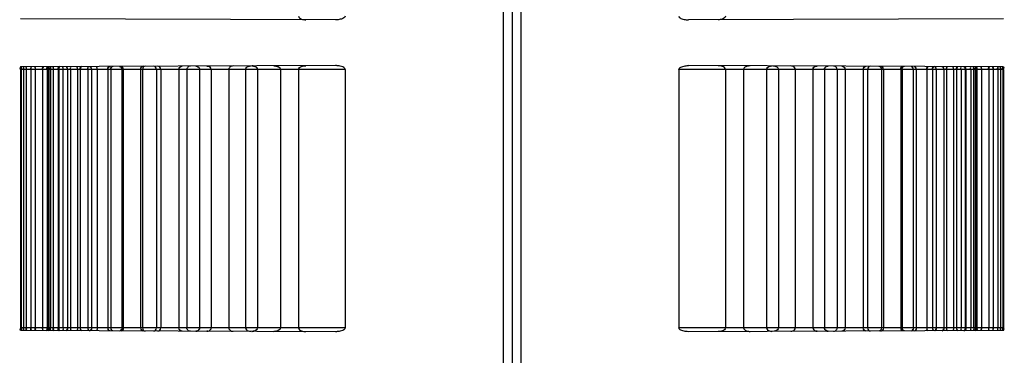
# Model space of a CAD drawing. Header units: millimetres. Extents: x 0 to 297, y 0 to 210.
# Tile 263 of 438: x 146.501 to 147.164, y 157.668 to 157.895. Entities that reach past the tile are written whole.
import ezdxf

# ---------------------------------------------------------------- set-up
doc = ezdxf.new("R2010")
doc.units = ezdxf.units.MM
doc.header["$LTSCALE"] = 16.335
doc.layers.add('INTFCLR_1', color=7, linetype='CONTINUOUS')
doc.layers.add('INTFCLR_72935', color=7, linetype='CONTINUOUS')

msp = doc.modelspace()

# ---------------------------------------------------------------- linework, layer by layer
at = {"layer": 'INTFCLR_1', "color": 6, "linetype": 'Continuous'}
for p, q in [((146.82664, 159.65561), (146.82664, 156.85703)), ((146.83264, 159.65667), (146.83264, 156.87568)), ((146.94488, 157.86097), (146.94488, 157.68697)), ((146.97631, 157.86097), (146.97631, 157.68697)), ((146.98845, 157.86097), (146.98845, 157.68697)), ((147.00391, 157.86097), (147.00391, 157.68697)), ((147.01197, 157.86097), (147.01197, 157.68697)), ((147.02327, 157.86097), (147.02327, 157.68697)), ((147.03507, 157.86097), (147.03507, 157.68697)), ((147.0429, 157.86097), (147.0429, 157.68697)), ((147.05145, 157.86097), (147.05145, 157.68697)), ((147.05686, 157.86097), (147.05686, 157.68697)), ((147.06895, 157.86097), (147.06895, 157.68697)), ((147.07192, 157.86097), (147.07192, 157.68697)), ((147.08129, 157.86097), (147.08129, 157.68697)), ((147.08252, 157.86097), (147.08252, 157.68697)), ((147.09433, 157.86097), (147.09433, 157.68697)), ((147.09508, 157.86097), (147.09508, 157.68697)), ((147.10249, 157.86097), (147.10249, 157.68697)), ((147.10467, 157.86097), (147.10467, 157.68697)), ((147.11173, 157.86097), (147.11173, 157.68697)), ((147.11565, 157.86097), (147.11565, 157.68697)), ((147.11797, 157.86097), (147.11797, 157.68697)), ((147.12313, 157.86097), (147.12313, 157.68697)), ((147.12504, 157.86097), (147.12504, 157.68697)), ((147.12965, 157.86097), (147.12965, 157.68697)), ((147.13181, 157.86097), (147.13181, 157.68697)), ((147.13478, 157.86097), (147.13478, 157.68697)), ((147.13757, 157.86097), (147.13757, 157.68697)), ((147.13796, 157.86097), (147.13796, 157.68697)), ((147.14131, 157.86097), (147.14131, 157.68697)), ((147.14318, 157.86097), (147.14318, 157.68697)), ((147.14425, 157.86097), (147.14425, 157.68697)), ((147.14483, 157.86097), (147.14483, 157.68697)), ((147.14545, 157.86097), (147.14545, 157.68697)), ((147.14854, 157.86097), (147.14854, 157.68697)), ((147.1534, 157.86097), (147.1534, 157.68697)), ((147.15637, 157.86097), (147.15637, 157.68697)), ((147.15956, 157.86097), (147.15956, 157.68697)), ((147.1613, 157.86097), (147.1613, 157.68697)), ((147.16288, 157.86097), (147.16288, 157.68697)), ((147.16345, 157.86097), (147.16345, 157.68697))]:
    msp.add_line(p, q, dxfattribs=at)
at = {"layer": 'INTFCLR_1', "color": 9, "linetype": 'Continuous'}
for p, q in [((147.1634, 157.89512), (146.95145, 157.89438)), ((147.16345, 157.86097), (146.94488, 157.86097)), ((147.1634, 157.86282), (146.95145, 157.86356)), ((147.16345, 157.68697), (146.94488, 157.68697)), ((147.1634, 157.68512), (146.95145, 157.68438))]:
    msp.add_line(p, q, dxfattribs=at)
at = {"layer": 'INTFCLR_1', "color": 7, "linetype": 'Continuous'}
for points in [[(147.03727, 157.86318), (147.03717, 157.86316), (147.03707, 157.86314)], [(147.03727, 157.86318), (147.03737, 157.8632), (147.03747, 157.86322), (147.03757, 157.86323), (147.03768, 157.86324), (147.03778, 157.86325), (147.03789, 157.86325), (147.038, 157.86325)], [(147.04456, 157.8631), (147.04464, 157.86313), (147.04473, 157.86315), (147.04482, 157.86317), (147.04491, 157.86319), (147.045, 157.8632), (147.04509, 157.86321), (147.04518, 157.86322), (147.04527, 157.86323), (147.04537, 157.86323)], [(147.03707, 157.6848), (147.03717, 157.68478), (147.03727, 157.68476)], [(147.038, 157.68469), (147.0379, 157.68469), (147.03779, 157.68469), (147.03769, 157.6847), (147.03758, 157.68471), (147.03748, 157.68472), (147.03737, 157.68474), (147.03727, 157.68476)], [(147.04456, 157.68484), (147.04464, 157.68481), (147.04473, 157.68479), (147.04482, 157.68477), (147.04491, 157.68475), (147.045, 157.68474), (147.04509, 157.68473), (147.04518, 157.68472), (147.04527, 157.68471), (147.04537, 157.68471)]]:
    msp.add_lwpolyline(points, dxfattribs=at)
for centre, start, end in [((146.99294, 157.85549), 89.79667, 99.49599), ((146.99294, 157.69245), 260.51594, 270.20322)]:
    msp.add_arc(centre, 0.00792, start, end, dxfattribs=at)
at = {"layer": 'INTFCLR_1', "color": 6, "linetype": 'Continuous'}
for points, knots in [([(146.94488, 157.89697), (146.94488, 157.89646), (146.94566, 157.89563), (146.94696, 157.89506), (146.94833, 157.89467), (146.94984, 157.89444), (146.95087, 157.89438), (146.95145, 157.89438)], [0, 0, 0, 0, 0.203765, 0.383326, 0.586603, 0.769512, 1, 1, 1, 1]), ([(146.97631, 157.89697), (146.97631, 157.8965), (146.97568, 157.89553), (146.97387, 157.89468), (146.97233, 157.89446), (146.97136, 157.89445)], [0, 0, 0, 0, 0.236351, 0.512248, 1, 1, 1, 1]), ([(146.94488, 157.86097), (146.94488, 157.86148), (146.94566, 157.8623), (146.94696, 157.86288), (146.94833, 157.86327), (146.94984, 157.8635), (146.95087, 157.86356), (146.95145, 157.86356)], [0, 0, 0, 0, 0.203765, 0.383326, 0.586603, 0.769512, 1, 1, 1, 1]), ([(146.97631, 157.86097), (146.97631, 157.86144), (146.97568, 157.86241), (146.97387, 157.86326), (146.97233, 157.86348), (146.97136, 157.86349)], [0, 0, 0, 0, 0.236351, 0.512248, 1, 1, 1, 1]), ([(147.00391, 157.86097), (147.00391, 157.86147), (147.00447, 157.86247), (147.00589, 157.86319), (147.00697, 157.86336), (147.00752, 157.86336)], [0, 0, 0, 0, 0.32023, 0.645119, 1, 1, 1, 1]), ([(147.00824, 157.86336), (147.00869, 157.86336), (147.00963, 157.86324), (147.01112, 157.86269), (147.01197, 157.86163), (147.01197, 157.86097)], [0, 0, 0, 0, 0.287628, 0.586438, 1, 1, 1, 1]), ([(147.02327, 157.86097), (147.02327, 157.86147), (147.0226, 157.86287), (147.02108, 157.86331), (147.02019, 157.86332)], [0, 0, 0, 0, 0.361593, 1, 1, 1, 1]), ([(147.05145, 157.86097), (147.05145, 157.86146), (147.05095, 157.86271), (147.04963, 157.86321), (147.04889, 157.86321)], [0, 0, 0, 0, 0.399637, 1, 1, 1, 1]), ([(147.05468, 157.86319), (147.05525, 157.86319), (147.05642, 157.8627), (147.05686, 157.86153), (147.05686, 157.86097)], [0, 0, 0, 0, 0.50561, 1, 1, 1, 1]), ([(147.06895, 157.86097), (147.06895, 157.86151), (147.06938, 157.86265), (147.07051, 157.86314), (147.07106, 157.86314)], [0, 0, 0, 0, 0.499253, 1, 1, 1, 1]), ([(147.07373, 157.86313), (147.07326, 157.86313), (147.07224, 157.86258), (147.07192, 157.86152), (147.07192, 157.86097)], [0, 0, 0, 0, 0.460347, 1, 1, 1, 1]), ([(147.07941, 157.86311), (147.07987, 157.86311), (147.08092, 157.86263), (147.08129, 157.86154), (147.08129, 157.86097)], [0, 0, 0, 0, 0.447702, 1, 1, 1, 1]), ([(146.95145, 157.68438), (146.95087, 157.68438), (146.94984, 157.68444), (146.94833, 157.68467), (146.94696, 157.68506), (146.94566, 157.68563), (146.94488, 157.68646), (146.94488, 157.68697)], [0, 0, 0, 0, 0.230159, 0.412871, 0.61599, 0.795608, 1, 1, 1, 1]), ([(146.97631, 157.68697), (146.97631, 157.6865), (146.97568, 157.68553), (146.97387, 157.68468), (146.97233, 157.68446), (146.97136, 157.68445)], [0, 0, 0, 0, 0.236351, 0.512248, 1, 1, 1, 1]), ([(147.00391, 157.68697), (147.00391, 157.68647), (147.00447, 157.68547), (147.00589, 157.68475), (147.00697, 157.68458), (147.00752, 157.68458)], [0, 0, 0, 0, 0.32023, 0.645119, 1, 1, 1, 1]), ([(147.01197, 157.68697), (147.01197, 157.68647), (147.0114, 157.68548), (147.00994, 157.68475), (147.00883, 157.68458), (147.00824, 157.68458)], [0, 0, 0, 0, 0.309973, 0.630191, 1, 1, 1, 1]), ([(147.02019, 157.68462), (147.02065, 157.68463), (147.022, 157.6848), (147.02327, 157.68607), (147.02327, 157.68697)], [0, 0, 0, 0, 0.339046, 1, 1, 1, 1]), ([(147.04889, 157.68472), (147.04934, 157.68473), (147.05057, 157.68497), (147.05145, 157.68621), (147.05145, 157.68697)], [0, 0, 0, 0, 0.373571, 1, 1, 1, 1]), ([(147.05686, 157.68697), (147.05686, 157.68641), (147.05642, 157.68524), (147.05525, 157.68475), (147.05468, 157.68474)], [0, 0, 0, 0, 0.496103, 1, 1, 1, 1]), ([(147.07106, 157.6848), (147.07051, 157.6848), (147.06938, 157.68529), (147.06895, 157.68643), (147.06895, 157.68697)], [0, 0, 0, 0, 0.501458, 1, 1, 1, 1]), ([(147.07192, 157.68697), (147.07192, 157.68642), (147.07224, 157.68536), (147.07326, 157.68481), (147.07373, 157.68481)], [0, 0, 0, 0, 0.538251, 1, 1, 1, 1]), ([(147.08129, 157.68697), (147.08129, 157.68643), (147.08095, 157.68535), (147.0799, 157.68483), (147.07941, 157.68483)], [0, 0, 0, 0, 0.523322, 1, 1, 1, 1])]:
    msp.add_open_spline(points, degree=3, knots=knots, dxfattribs=at)
at = {"layer": 'INTFCLR_1', "color": 7, "linetype": 'Continuous'}
for points, knots in [([(146.99163, 157.8633), (146.99105, 157.8632), (146.98978, 157.86288), (146.98843, 157.86176), (146.98845, 157.86097)], [0, 0, 0, 0, 0.426358, 1, 1, 1, 1]), ([(146.99296, 157.86341), (146.99248, 157.86341), (146.99143, 157.86331), (146.98973, 157.86285), (146.98844, 157.86175), (146.98845, 157.86097)], [0, 0, 0, 0, 0.264716, 0.570648, 1, 1, 1, 1]), ([(147.038, 157.86325), (147.03746, 157.86325), (147.03614, 157.86303), (147.03507, 157.86175), (147.03507, 157.86097)], [0, 0, 0, 0, 0.406674, 1, 1, 1, 1]), ([(147.03507, 157.86097), (147.03507, 157.86152), (147.03563, 157.86256), (147.0366, 157.86301), (147.03707, 157.86314)], [0, 0, 0, 0, 0.52804, 1, 1, 1, 1]), ([(147.04537, 157.86323), (147.04487, 157.86322), (147.04364, 157.86291), (147.04289, 157.86167), (147.0429, 157.86097)], [0, 0, 0, 0, 0.414653, 1, 1, 1, 1]), ([(146.98845, 157.68697), (146.98845, 157.68652), (146.98905, 157.68555), (146.99073, 157.68474), (146.99213, 157.68453), (146.99296, 157.68453)], [0, 0, 0, 0, 0.244501, 0.546829, 1, 1, 1, 1]), ([(147.03507, 157.68697), (147.03507, 157.68644), (147.03575, 157.68511), (147.03719, 157.6847), (147.038, 157.68469)], [0, 0, 0, 0, 0.393803, 1, 1, 1, 1]), ([(147.04537, 157.68471), (147.04487, 157.68472), (147.04364, 157.68503), (147.04289, 157.68627), (147.0429, 157.68697)], [0, 0, 0, 0, 0.414654, 1, 1, 1, 1])]:
    msp.add_open_spline(points, degree=3, knots=knots, dxfattribs=at)
for points in [[(147.0429, 157.86097), (147.0429, 157.86149), (147.04298, 157.86227), (147.04348, 157.86242)], [(147.0429, 157.68697), (147.0429, 157.68645), (147.04298, 157.68567), (147.04348, 157.68552)]]:
    msp.add_open_spline(points, degree=3, dxfattribs=at)
at = {"layer": 'INTFCLR_1', "color": 6, "linetype": 'Continuous'}
for points in [[(147.0809, 157.8631), (147.08142, 157.8631), (147.08221, 157.86276), (147.08221, 157.86223)], [(147.08252, 157.86097), (147.08252, 157.86151), (147.08256, 157.86251), (147.08202, 157.86251)], [(147.09433, 157.86097), (147.09433, 157.8615), (147.09424, 157.8625), (147.09477, 157.8625)], [(147.09569, 157.86305), (147.09523, 157.86305), (147.09461, 157.86268), (147.09461, 157.86223)], [(147.09508, 157.86097), (147.09508, 157.8615), (147.09505, 157.86247), (147.09558, 157.86247)], [(147.09667, 157.86305), (147.09616, 157.86305), (147.0954, 157.86271), (147.0954, 157.8622)], [(147.10127, 157.86303), (147.10179, 157.86303), (147.10235, 157.86244), (147.10235, 157.86192)], [(147.10249, 157.86097), (147.10249, 157.86149), (147.10262, 157.86249), (147.1021, 157.86249)], [(147.10324, 157.86303), (147.10371, 157.86302), (147.10439, 157.86267), (147.10439, 157.8622)], [(147.10467, 157.86097), (147.10467, 157.86149), (147.10474, 157.86246), (147.10422, 157.86247)], [(147.11173, 157.86097), (147.11173, 157.86149), (147.11156, 157.86248), (147.11208, 157.86248)], [(147.11275, 157.86299), (147.11229, 157.86299), (147.11186, 157.86239), (147.11186, 157.86192)], [(147.11565, 157.86097), (147.11565, 157.86148), (147.11554, 157.86245), (147.11605, 157.86245)], [(147.11686, 157.86298), (147.11636, 157.86298), (147.11579, 157.86241), (147.11579, 157.8619)], [(147.11706, 157.86298), (147.11759, 157.86298), (147.11792, 157.86215), (147.11792, 157.86162)], [(147.11797, 157.86097), (147.11797, 157.86148), (147.11817, 157.86247), (147.11766, 157.86247)], [(147.12204, 157.86296), (147.12259, 157.86296), (147.12306, 157.86222), (147.12306, 157.86167)], [(147.12313, 157.86097), (147.12313, 157.86148), (147.12328, 157.86244), (147.12278, 157.86244)], [(147.12504, 157.86097), (147.12504, 157.86147), (147.12479, 157.86246), (147.1253, 157.86246)], [(147.12578, 157.86295), (147.12528, 157.86295), (147.12508, 157.86212), (147.12508, 157.86162)], [(147.12965, 157.86097), (147.12965, 157.86148), (147.12992, 157.86247), (147.12942, 157.86247)], [(147.13181, 157.86097), (147.13181, 157.86147), (147.13162, 157.86243), (147.13212, 157.86243)], [(147.13273, 157.86292), (147.13222, 157.86292), (147.13187, 157.86218), (147.13187, 157.86167)], [(147.13478, 157.86097), (147.13478, 157.86147), (147.13447, 157.86247), (147.13497, 157.86247)], [(147.13675, 157.86291), (147.13723, 157.86291), (147.13752, 157.86216), (147.13752, 157.86167)], [(147.13757, 157.86097), (147.13757, 157.86146), (147.13779, 157.86242), (147.13729, 157.86243)], [(147.13796, 157.86097), (147.13796, 157.86147), (147.1383, 157.86246), (147.13781, 157.86246)], [(147.13796, 157.86097), (147.13796, 157.86143), (147.13829, 157.86233), (147.13784, 157.86233)], [(147.14131, 157.86097), (147.14131, 157.86147), (147.14093, 157.86246), (147.14143, 157.86246)], [(147.14131, 157.86097), (147.14131, 157.86142), (147.14095, 157.86233), (147.14141, 157.86233)], [(147.14318, 157.86097), (147.14318, 157.86147), (147.14359, 157.86245), (147.14309, 157.86246)], [(147.14318, 157.86097), (147.14318, 157.86142), (147.14356, 157.86232), (147.14311, 157.86232)], [(147.14425, 157.86097), (147.14425, 157.86146), (147.144, 157.86242), (147.14448, 157.86241)], [(147.14493, 157.86288), (147.14447, 157.86288), (147.1443, 157.86213), (147.1443, 157.86167)], [(147.14483, 157.86097), (147.14483, 157.86147), (147.14439, 157.86246), (147.14488, 157.86246)], [(147.14483, 157.86097), (147.14483, 157.86142), (147.14442, 157.86232), (147.14487, 157.86232)], [(147.14545, 157.86097), (147.14545, 157.86146), (147.14592, 157.86244), (147.14543, 157.86245)], [(147.14545, 157.86097), (147.14545, 157.86142), (147.14588, 157.86232), (147.14543, 157.86232)], [(147.14794, 157.86287), (147.14849, 157.86287), (147.14853, 157.86188), (147.14853, 157.86133)], [(147.14854, 157.86097), (147.14854, 157.86146), (147.14881, 157.86242), (147.14832, 157.86242)], [(147.1534, 157.86097), (147.1534, 157.86146), (147.15309, 157.86242), (147.15358, 157.86242)], [(147.15388, 157.86285), (147.15335, 157.86285), (147.15341, 157.86186), (147.15341, 157.86133)], [(147.15597, 157.86284), (147.15649, 157.86284), (147.15637, 157.86185), (147.15637, 157.86133)], [(147.15637, 157.86097), (147.15637, 157.86145), (147.15671, 157.86241), (147.15623, 157.86241)], [(147.15956, 157.86097), (147.15956, 157.86145), (147.15918, 157.86241), (147.15966, 157.86241)], [(147.15984, 157.86283), (147.15933, 157.86283), (147.15956, 157.86184), (147.15956, 157.86133)], [(147.16108, 157.86282), (147.16158, 157.86282), (147.1613, 157.86183), (147.1613, 157.86133)], [(147.1613, 157.86097), (147.1613, 157.86145), (147.1617, 157.8624), (147.16122, 157.86241)], [(147.16288, 157.86097), (147.16288, 157.86145), (147.16244, 157.86241), (147.16292, 157.86241)], [(147.16299, 157.86282), (147.16249, 157.86282), (147.16288, 157.86182), (147.16288, 157.86133)], [(147.1634, 157.86282), (147.1639, 157.86281), (147.16345, 157.86182), (147.16345, 157.86133)], [(147.16345, 157.86097), (147.16345, 157.86145), (147.16391, 157.8624), (147.16344, 157.8624)], [(147.0809, 157.68484), (147.08142, 157.68484), (147.08221, 157.68518), (147.08221, 157.68571)], [(147.08252, 157.68697), (147.08252, 157.68643), (147.08256, 157.68543), (147.08202, 157.68543)], [(147.09433, 157.68697), (147.09433, 157.68644), (147.09424, 157.68544), (147.09477, 157.68544)], [(147.09569, 157.68489), (147.09523, 157.68489), (147.09461, 157.68526), (147.09461, 157.68571)], [(147.09508, 157.68697), (147.09508, 157.68644), (147.09505, 157.68547), (147.09558, 157.68547)], [(147.09667, 157.68489), (147.09616, 157.68489), (147.0954, 157.68523), (147.0954, 157.68574)], [(147.10127, 157.68491), (147.10179, 157.68491), (147.10235, 157.6855), (147.10235, 157.68601)], [(147.10249, 157.68697), (147.10249, 157.68645), (147.10262, 157.68545), (147.1021, 157.68545)], [(147.10324, 157.68491), (147.10371, 157.68492), (147.10439, 157.68527), (147.10439, 157.68574)], [(147.10467, 157.68697), (147.10467, 157.68645), (147.10474, 157.68548), (147.10422, 157.68547)], [(147.11173, 157.68697), (147.11173, 157.68645), (147.11156, 157.68546), (147.11208, 157.68546)], [(147.11275, 157.68495), (147.11229, 157.68495), (147.11186, 157.68555), (147.11186, 157.68601)], [(147.11565, 157.68697), (147.11565, 157.68646), (147.11554, 157.68549), (147.11605, 157.68549)], [(147.11686, 157.68496), (147.11636, 157.68496), (147.11579, 157.68553), (147.11579, 157.68604)], [(147.11706, 157.68496), (147.11759, 157.68496), (147.11792, 157.68579), (147.11792, 157.68632)], [(147.11797, 157.68697), (147.11797, 157.68646), (147.11817, 157.68547), (147.11766, 157.68547)], [(147.12204, 157.68498), (147.12259, 157.68498), (147.12306, 157.68572), (147.12306, 157.68627)], [(147.12313, 157.68697), (147.12313, 157.68646), (147.12328, 157.6855), (147.12278, 157.68549)], [(147.12504, 157.68697), (147.12504, 157.68646), (147.12479, 157.68548), (147.1253, 157.68548)], [(147.12578, 157.68499), (147.12528, 157.68499), (147.12508, 157.68582), (147.12508, 157.68632)], [(147.12965, 157.68697), (147.12965, 157.68646), (147.12992, 157.68547), (147.12942, 157.68547)], [(147.13181, 157.68697), (147.13181, 157.68647), (147.13162, 157.68551), (147.13212, 157.68551)], [(147.13273, 157.68502), (147.13222, 157.68502), (147.13187, 157.68576), (147.13187, 157.68627)], [(147.13478, 157.68697), (147.13478, 157.68647), (147.13447, 157.68547), (147.13497, 157.68547)], [(147.13675, 157.68503), (147.13723, 157.68503), (147.13752, 157.68578), (147.13752, 157.68627)], [(147.13757, 157.68697), (147.13757, 157.68648), (147.13779, 157.68552), (147.13729, 157.68551)], [(147.13796, 157.68697), (147.13796, 157.68647), (147.1383, 157.68548), (147.13781, 157.68548)], [(147.13796, 157.68697), (147.13796, 157.68651), (147.13829, 157.68561), (147.13784, 157.68561)], [(147.14131, 157.68697), (147.14131, 157.68647), (147.14093, 157.68548), (147.14143, 157.68548)], [(147.14131, 157.68697), (147.14131, 157.68652), (147.14095, 157.68561), (147.14141, 157.68561)], [(147.14318, 157.68697), (147.14318, 157.68647), (147.14359, 157.68549), (147.14309, 157.68548)], [(147.14318, 157.68697), (147.14318, 157.68652), (147.14356, 157.68562), (147.14311, 157.68562)], [(147.14425, 157.68697), (147.14425, 157.68648), (147.144, 157.68552), (147.14448, 157.68553)], [(147.14493, 157.68506), (147.14447, 157.68506), (147.1443, 157.68581), (147.1443, 157.68627)], [(147.14483, 157.68697), (147.14483, 157.68647), (147.14439, 157.68548), (147.14488, 157.68548)], [(147.14483, 157.68697), (147.14483, 157.68652), (147.14442, 157.68562), (147.14487, 157.68562)], [(147.14545, 157.68697), (147.14545, 157.68652), (147.14588, 157.68562), (147.14543, 157.68562)], [(147.14545, 157.68697), (147.14545, 157.68648), (147.14592, 157.6855), (147.14543, 157.68549)], [(147.14794, 157.68507), (147.14849, 157.68507), (147.14853, 157.68606), (147.14853, 157.68661)], [(147.14854, 157.68697), (147.14854, 157.68648), (147.14881, 157.68552), (147.14832, 157.68552)], [(147.1534, 157.68697), (147.1534, 157.68648), (147.15309, 157.68552), (147.15358, 157.68552)], [(147.15388, 157.68509), (147.15335, 157.68509), (147.15341, 157.68608), (147.15341, 157.68661)], [(147.15597, 157.6851), (147.15649, 157.6851), (147.15637, 157.68609), (147.15637, 157.68661)], [(147.15637, 157.68697), (147.15637, 157.68649), (147.15671, 157.68553), (147.15623, 157.68553)], [(147.15956, 157.68697), (147.15956, 157.68649), (147.15918, 157.68553), (147.15966, 157.68553)], [(147.15984, 157.68511), (147.15933, 157.68511), (147.15956, 157.6861), (147.15956, 157.68661)], [(147.16108, 157.68512), (147.16158, 157.68512), (147.1613, 157.68611), (147.1613, 157.68661)], [(147.1613, 157.68697), (147.1613, 157.68649), (147.1617, 157.68553), (147.16122, 157.68553)], [(147.16288, 157.68697), (147.16288, 157.68649), (147.16244, 157.68553), (147.16292, 157.68553)], [(147.16299, 157.68512), (147.16249, 157.68512), (147.16288, 157.68611), (147.16288, 157.68661)], [(147.1634, 157.68512), (147.1639, 157.68513), (147.16345, 157.68612), (147.16345, 157.68661)], [(147.16345, 157.68697), (147.16345, 157.68649), (147.16391, 157.68554), (147.16344, 157.68554)]]:
    msp.add_open_spline(points, degree=3, dxfattribs=at)
at = {"layer": 'INTFCLR_72935', "color": 6, "linetype": 'Continuous'}
for p, q in [((146.83264, 159.65667), (146.83264, 156.85597)), ((146.83864, 159.65561), (146.83864, 156.85703)), ((146.50182, 157.86097), (146.50182, 157.68697)), ((146.50239, 157.86097), (146.50239, 157.68697)), ((146.50397, 157.86097), (146.50397, 157.68697)), ((146.50571, 157.86097), (146.50571, 157.68697)), ((146.5089, 157.86097), (146.5089, 157.68697)), ((146.51187, 157.86097), (146.51187, 157.68697)), ((146.51674, 157.86097), (146.51674, 157.68697)), ((146.51982, 157.86097), (146.51982, 157.68697)), ((146.52044, 157.86097), (146.52044, 157.68697)), ((146.52102, 157.86097), (146.52102, 157.68697)), ((146.52209, 157.86097), (146.52209, 157.68697)), ((146.52396, 157.86097), (146.52396, 157.68697)), ((146.52731, 157.86097), (146.52731, 157.68697)), ((146.5277, 157.86097), (146.5277, 157.68697)), ((146.53049, 157.86097), (146.53049, 157.68697)), ((146.53346, 157.86097), (146.53346, 157.68697)), ((146.53562, 157.86097), (146.53562, 157.68697)), ((146.54023, 157.86097), (146.54023, 157.68697)), ((146.54214, 157.86097), (146.54214, 157.68697)), ((146.5473, 157.86097), (146.5473, 157.68697)), ((146.54962, 157.86097), (146.54962, 157.68697)), ((146.55354, 157.86097), (146.55354, 157.68697)), ((146.5606, 157.86097), (146.5606, 157.68697)), ((146.56278, 157.86097), (146.56278, 157.68697)), ((146.57019, 157.86097), (146.57019, 157.68697)), ((146.57094, 157.86097), (146.57094, 157.68697)), ((146.58275, 157.86097), (146.58275, 157.68697)), ((146.58398, 157.86097), (146.58398, 157.68697)), ((146.59335, 157.86097), (146.59335, 157.68697)), ((146.59633, 157.86097), (146.59633, 157.68697)), ((146.60841, 157.86097), (146.60841, 157.68697)), ((146.61382, 157.86097), (146.61382, 157.68697)), ((146.62237, 157.86097), (146.62237, 157.68697)), ((146.6302, 157.86097), (146.6302, 157.68697)), ((146.64201, 157.86097), (146.64201, 157.68697)), ((146.6533, 157.86097), (146.6533, 157.68697)), ((146.66137, 157.86097), (146.66137, 157.68697)), ((146.67682, 157.86097), (146.67682, 157.68697)), ((146.68897, 157.86097), (146.68897, 157.68697)), ((146.72039, 157.86097), (146.72039, 157.68697))]:
    msp.add_line(p, q, dxfattribs=at)
at = {"layer": 'INTFCLR_72935', "color": 9, "linetype": 'Continuous'}
for p, q in [((146.71383, 157.89438), (146.50187, 157.89512)), ((146.72039, 157.86097), (146.50182, 157.86097)), ((146.71383, 157.86356), (146.50187, 157.86282)), ((146.72039, 157.68697), (146.50182, 157.68697)), ((146.71383, 157.68438), (146.50187, 157.68512))]:
    msp.add_line(p, q, dxfattribs=at)
at = {"layer": 'INTFCLR_72935', "color": 7, "linetype": 'Continuous'}
for p, q in [((146.65775, 157.86336), (146.65886, 157.86324)), ((146.67364, 157.8633), (146.67231, 157.86341)), ((146.65775, 157.68458), (146.65886, 157.68469)), ((146.67364, 157.68464), (146.67231, 157.68453)), ((146.67231, 157.68453), (146.67364, 157.68464))]:
    msp.add_line(p, q, dxfattribs=at)
for points in [[(146.62071, 157.8631), (146.62063, 157.86313), (146.62054, 157.86315), (146.62045, 157.86317), (146.62037, 157.86319), (146.62028, 157.8632), (146.62018, 157.86321), (146.62009, 157.86322), (146.62, 157.86323), (146.6199, 157.86323)], [(146.62727, 157.86325), (146.62737, 157.86325), (146.62748, 157.86325), (146.62758, 157.86324), (146.62769, 157.86323), (146.6278, 157.86322), (146.6279, 157.8632), (146.628, 157.86318)], [(146.6282, 157.86314), (146.6281, 157.86316), (146.628, 157.86318)], [(146.65886, 157.86324), (146.65875, 157.86327), (146.65863, 157.86329), (146.65852, 157.86331), (146.6584, 157.86332), (146.65828, 157.86333), (146.65815, 157.86335), (146.65802, 157.86335), (146.65789, 157.86336), (146.65775, 157.86336)], [(146.62071, 157.68484), (146.62063, 157.68481), (146.62054, 157.68479), (146.62045, 157.68477), (146.62037, 157.68475), (146.62028, 157.68474), (146.62018, 157.68473), (146.62009, 157.68472), (146.62, 157.68471), (146.6199, 157.68471)], [(146.628, 157.68476), (146.6279, 157.68474), (146.6278, 157.68472), (146.6277, 157.68471), (146.62759, 157.6847), (146.62749, 157.68469), (146.62738, 157.68469), (146.62727, 157.68469)], [(146.628, 157.68476), (146.6281, 157.68478), (146.6282, 157.6848)], [(146.65886, 157.6847), (146.65875, 157.68467), (146.65863, 157.68465), (146.65852, 157.68463), (146.6584, 157.68462), (146.65828, 157.6846), (146.65815, 157.68459), (146.65802, 157.68459), (146.65789, 157.68458), (146.65775, 157.68458)]]:
    msp.add_lwpolyline(points, dxfattribs=at)
at = {"layer": 'INTFCLR_72935', "color": 6, "linetype": 'Continuous'}
for points, knots in [([(146.68897, 157.89697), (146.68897, 157.8965), (146.6896, 157.89553), (146.6914, 157.89468), (146.69294, 157.89446), (146.69391, 157.89445)], [0, 0, 0, 0, 0.236351, 0.512248, 1, 1, 1, 1]), ([(146.72039, 157.89697), (146.72039, 157.89646), (146.71949, 157.89551), (146.71796, 157.89493), (146.71602, 157.89448), (146.71464, 157.89438), (146.71383, 157.89438)], [0, 0, 0, 0, 0.204543, 0.444014, 0.673104, 1, 1, 1, 1]), ([(146.58587, 157.86311), (146.58537, 157.86311), (146.58432, 157.86258), (146.58398, 157.8615), (146.58398, 157.86097)], [0, 0, 0, 0, 0.483573, 1, 1, 1, 1]), ([(146.59335, 157.86097), (146.59335, 157.86152), (146.59303, 157.86259), (146.59201, 157.86313), (146.59154, 157.86313)], [0, 0, 0, 0, 0.543296, 1, 1, 1, 1]), ([(146.59633, 157.86097), (146.59633, 157.86152), (146.59589, 157.86266), (146.59476, 157.86314), (146.59421, 157.86314)], [0, 0, 0, 0, 0.503223, 1, 1, 1, 1]), ([(146.60841, 157.86097), (146.60841, 157.86153), (146.60885, 157.8627), (146.61002, 157.86319), (146.61059, 157.86319)], [0, 0, 0, 0, 0.49784, 1, 1, 1, 1]), ([(146.61638, 157.86321), (146.61593, 157.86321), (146.6147, 157.86297), (146.61382, 157.86173), (146.61382, 157.86097)], [0, 0, 0, 0, 0.373535, 1, 1, 1, 1]), ([(146.64508, 157.86332), (146.64451, 157.86331), (146.64313, 157.86309), (146.64201, 157.86177), (146.64201, 157.86097)], [0, 0, 0, 0, 0.417229, 1, 1, 1, 1]), ([(146.6533, 157.86097), (146.6533, 157.86147), (146.65385, 157.86242), (146.65528, 157.86317), (146.6564, 157.86335), (146.65704, 157.86336)], [0, 0, 0, 0, 0.315102, 0.599996, 1, 1, 1, 1]), ([(146.68897, 157.86097), (146.68897, 157.86144), (146.6896, 157.86241), (146.6914, 157.86326), (146.69294, 157.86348), (146.69391, 157.86349)], [0, 0, 0, 0, 0.236351, 0.512248, 1, 1, 1, 1]), ([(146.72039, 157.86097), (146.72039, 157.86148), (146.71949, 157.86243), (146.71796, 157.86301), (146.71602, 157.86346), (146.71464, 157.86356), (146.71383, 157.86356)], [0, 0, 0, 0, 0.204543, 0.444014, 0.673104, 1, 1, 1, 1]), ([(146.58398, 157.68697), (146.58398, 157.68643), (146.58433, 157.68534), (146.58538, 157.68483), (146.58587, 157.68483)], [0, 0, 0, 0, 0.525944, 1, 1, 1, 1]), ([(146.59154, 157.68481), (146.59202, 157.68481), (146.59304, 157.68537), (146.59335, 157.68643), (146.59335, 157.68697)], [0, 0, 0, 0, 0.46689, 1, 1, 1, 1]), ([(146.59421, 157.6848), (146.59476, 157.6848), (146.5959, 157.68529), (146.59633, 157.68643), (146.59633, 157.68697)], [0, 0, 0, 0, 0.505168, 1, 1, 1, 1]), ([(146.61059, 157.68474), (146.61001, 157.68475), (146.60884, 157.68525), (146.60841, 157.68642), (146.60841, 157.68697)], [0, 0, 0, 0, 0.510116, 1, 1, 1, 1]), ([(146.61638, 157.68472), (146.61593, 157.68473), (146.6147, 157.68497), (146.61382, 157.68621), (146.61382, 157.68697)], [0, 0, 0, 0, 0.373534, 1, 1, 1, 1]), ([(146.64201, 157.68697), (146.64201, 157.68644), (146.64271, 157.68505), (146.64422, 157.68463), (146.64508, 157.68462)], [0, 0, 0, 0, 0.380444, 1, 1, 1, 1]), ([(146.6533, 157.68697), (146.6533, 157.68646), (146.65385, 157.68552), (146.65528, 157.68477), (146.6564, 157.68458), (146.65704, 157.68458)], [0, 0, 0, 0, 0.315102, 0.599996, 1, 1, 1, 1]), ([(146.68897, 157.68697), (146.68897, 157.6865), (146.6896, 157.68553), (146.6914, 157.68468), (146.69294, 157.68446), (146.69391, 157.68445)], [0, 0, 0, 0, 0.236351, 0.512248, 1, 1, 1, 1]), ([(146.72039, 157.68697), (146.72039, 157.68646), (146.71949, 157.68551), (146.71796, 157.68493), (146.71602, 157.68448), (146.71464, 157.68438), (146.71383, 157.68438)], [0, 0, 0, 0, 0.204543, 0.444013, 0.673103, 1, 1, 1, 1])]:
    msp.add_open_spline(points, degree=3, knots=knots, dxfattribs=at)
for points in [[(146.50182, 157.86097), (146.50182, 157.86145), (146.50136, 157.8624), (146.50184, 157.8624)], [(146.50187, 157.86282), (146.50137, 157.86281), (146.50182, 157.86182), (146.50182, 157.86132)], [(146.50228, 157.86282), (146.50278, 157.86282), (146.50239, 157.86182), (146.50239, 157.86132)], [(146.50239, 157.86097), (146.50239, 157.86145), (146.50283, 157.86241), (146.50235, 157.86241)], [(146.50397, 157.86097), (146.50397, 157.86145), (146.50357, 157.8624), (146.50405, 157.86241)], [(146.50419, 157.86282), (146.50369, 157.86282), (146.50397, 157.86183), (146.50397, 157.86132)], [(146.50543, 157.86283), (146.50594, 157.86283), (146.50571, 157.86183), (146.50571, 157.86132)], [(146.50571, 157.86097), (146.50571, 157.86145), (146.50609, 157.86241), (146.50561, 157.86241)], [(146.5089, 157.86097), (146.5089, 157.86145), (146.50856, 157.86241), (146.50904, 157.86241)], [(146.5093, 157.86284), (146.50878, 157.86284), (146.50891, 157.86185), (146.50891, 157.86132)], [(146.5114, 157.86285), (146.51193, 157.86285), (146.51186, 157.86185), (146.51186, 157.86132)], [(146.51187, 157.86097), (146.51187, 157.86146), (146.51218, 157.86242), (146.51169, 157.86242)], [(146.51674, 157.86097), (146.51674, 157.86146), (146.51646, 157.86242), (146.51695, 157.86242)], [(146.51733, 157.86287), (146.51678, 157.86287), (146.51675, 157.86188), (146.51675, 157.86132)], [(146.51982, 157.86097), (146.51982, 157.86146), (146.51935, 157.86244), (146.51984, 157.86245)], [(146.51988, 157.86288), (146.51937, 157.86288), (146.51982, 157.86185), (146.51982, 157.86134)], [(146.52031, 157.86288), (146.52083, 157.86288), (146.52044, 157.86185), (146.52044, 157.86133)], [(146.52035, 157.86288), (146.5208, 157.86288), (146.52098, 157.86212), (146.52098, 157.86167)], [(146.52044, 157.86097), (146.52044, 157.86147), (146.52089, 157.86246), (146.52039, 157.86246)], [(146.52102, 157.86097), (146.52102, 157.86146), (146.52127, 157.86243), (146.52078, 157.86243)], [(146.52209, 157.86097), (146.52209, 157.86147), (146.52168, 157.86245), (146.52218, 157.86246)], [(146.52234, 157.86289), (146.52181, 157.86288), (146.5221, 157.86186), (146.5221, 157.86133)], [(146.52364, 157.86289), (146.52417, 157.86289), (146.52395, 157.86186), (146.52395, 157.86133)], [(146.52396, 157.86097), (146.52396, 157.86147), (146.52434, 157.86246), (146.52384, 157.86246)], [(146.52731, 157.86097), (146.52731, 157.86147), (146.52697, 157.86246), (146.52747, 157.86246)], [(146.52775, 157.86291), (146.52721, 157.8629), (146.52732, 157.86188), (146.52732, 157.86134)], [(146.5277, 157.86097), (146.5277, 157.86147), (146.52748, 157.86244), (146.52798, 157.86244)], [(146.52852, 157.86291), (146.52804, 157.86291), (146.52775, 157.86216), (146.52775, 157.86167)], [(146.53049, 157.86097), (146.53049, 157.86147), (146.5308, 157.86247), (146.5303, 157.86247)], [(146.53254, 157.86292), (146.53305, 157.86292), (146.5334, 157.86217), (146.5334, 157.86167)], [(146.53346, 157.86097), (146.53346, 157.86147), (146.53365, 157.86245), (146.53314, 157.86245)], [(146.53562, 157.86097), (146.53562, 157.86148), (146.53535, 157.86247), (146.53586, 157.86247)], [(146.54023, 157.86097), (146.54023, 157.86148), (146.54048, 157.86248), (146.53997, 157.86248)], [(146.54214, 157.86097), (146.54214, 157.86148), (146.54199, 157.86245), (146.5425, 157.86245)], [(146.54323, 157.86296), (146.54268, 157.86296), (146.54221, 157.86222), (146.54221, 157.86167)], [(146.5473, 157.86097), (146.5473, 157.86149), (146.5471, 157.86248), (146.54761, 157.86248)], [(146.54841, 157.86298), (146.54892, 157.86298), (146.54948, 157.86241), (146.54948, 157.8619)], [(146.54962, 157.86097), (146.54962, 157.86149), (146.54973, 157.86247), (146.54921, 157.86247)], [(146.55354, 157.86097), (146.55354, 157.86149), (146.55371, 157.8625), (146.55319, 157.86249)], [(146.5606, 157.86097), (146.5606, 157.86149), (146.56053, 157.86247), (146.56106, 157.86247)], [(146.56203, 157.86303), (146.56156, 157.86302), (146.56088, 157.86266), (146.56088, 157.86218)], [(146.56278, 157.86097), (146.56278, 157.8615), (146.56265, 157.8625), (146.56318, 157.8625)], [(146.564, 157.86303), (146.56348, 157.86303), (146.56292, 157.86244), (146.56292, 157.86192)], [(146.5686, 157.86305), (146.56912, 157.86305), (146.56989, 157.8627), (146.56989, 157.86218)], [(146.56958, 157.86305), (146.57004, 157.86305), (146.57067, 157.86267), (146.57067, 157.86221)], [(146.57019, 157.86097), (146.57019, 157.8615), (146.57022, 157.86249), (146.56969, 157.86248)], [(146.57094, 157.86097), (146.57094, 157.8615), (146.57103, 157.86251), (146.5705, 157.86251)], [(146.58275, 157.86097), (146.58275, 157.86151), (146.58271, 157.86252), (146.58326, 157.86252)], [(146.58437, 157.8631), (146.58384, 157.8631), (146.58305, 157.86274), (146.58305, 157.86221)], [(146.50182, 157.68697), (146.50182, 157.68649), (146.50136, 157.68554), (146.50184, 157.68554)], [(146.50187, 157.68512), (146.50137, 157.68513), (146.50182, 157.68612), (146.50182, 157.68662)], [(146.50228, 157.68512), (146.50278, 157.68512), (146.50239, 157.68612), (146.50239, 157.68662)], [(146.50239, 157.68697), (146.50239, 157.68649), (146.50283, 157.68553), (146.50235, 157.68553)], [(146.50397, 157.68697), (146.50397, 157.68649), (146.50357, 157.68553), (146.50405, 157.68553)], [(146.50419, 157.68512), (146.50369, 157.68512), (146.50397, 157.68611), (146.50397, 157.68662)], [(146.50543, 157.68511), (146.50594, 157.68511), (146.50571, 157.68611), (146.50571, 157.68662)], [(146.50571, 157.68697), (146.50571, 157.68649), (146.50609, 157.68553), (146.50561, 157.68553)], [(146.5089, 157.68697), (146.5089, 157.68649), (146.50856, 157.68553), (146.50904, 157.68553)], [(146.5093, 157.6851), (146.50878, 157.6851), (146.50891, 157.68609), (146.50891, 157.68661)], [(146.5114, 157.68509), (146.51193, 157.68509), (146.51186, 157.68609), (146.51186, 157.68662)], [(146.51187, 157.68697), (146.51187, 157.68648), (146.51218, 157.68552), (146.51169, 157.68552)], [(146.51674, 157.68697), (146.51674, 157.68648), (146.51646, 157.68552), (146.51695, 157.68552)], [(146.51733, 157.68507), (146.51678, 157.68507), (146.51675, 157.68606), (146.51675, 157.68661)], [(146.51982, 157.68697), (146.51982, 157.68648), (146.51935, 157.6855), (146.51984, 157.68549)], [(146.51988, 157.68506), (146.51937, 157.68506), (146.51982, 157.68609), (146.51982, 157.6866)], [(146.52031, 157.68506), (146.52083, 157.68506), (146.52044, 157.68609), (146.52044, 157.68661)], [(146.52035, 157.68506), (146.5208, 157.68506), (146.52098, 157.68582), (146.52098, 157.68627)], [(146.52044, 157.68697), (146.52044, 157.68647), (146.52089, 157.68548), (146.52039, 157.68548)], [(146.52102, 157.68697), (146.52102, 157.68648), (146.52127, 157.68551), (146.52078, 157.68551)], [(146.52209, 157.68697), (146.52209, 157.68647), (146.52168, 157.68549), (146.52218, 157.68548)], [(146.52234, 157.68505), (146.52181, 157.68505), (146.5221, 157.68608), (146.5221, 157.68661)], [(146.52364, 157.68505), (146.52417, 157.68505), (146.52395, 157.68608), (146.52395, 157.6866)], [(146.52396, 157.68697), (146.52396, 157.68647), (146.52434, 157.68548), (146.52384, 157.68548)], [(146.52731, 157.68697), (146.52731, 157.68647), (146.52697, 157.68548), (146.52747, 157.68548)], [(146.52775, 157.68503), (146.52721, 157.68504), (146.52732, 157.68606), (146.52732, 157.6866)], [(146.5277, 157.68697), (146.5277, 157.68647), (146.52748, 157.6855), (146.52798, 157.6855)], [(146.52852, 157.68503), (146.52804, 157.68503), (146.52775, 157.68578), (146.52775, 157.68627)], [(146.53049, 157.68697), (146.53049, 157.68647), (146.5308, 157.68547), (146.5303, 157.68547)], [(146.53254, 157.68502), (146.53305, 157.68502), (146.5334, 157.68577), (146.5334, 157.68627)], [(146.53346, 157.68697), (146.53346, 157.68647), (146.53365, 157.68549), (146.53314, 157.68549)], [(146.53562, 157.68697), (146.53562, 157.68646), (146.53535, 157.68547), (146.53586, 157.68547)], [(146.54023, 157.68697), (146.54023, 157.68646), (146.54048, 157.68546), (146.53997, 157.68546)], [(146.54214, 157.68697), (146.54214, 157.68646), (146.54199, 157.68549), (146.5425, 157.68548)], [(146.54323, 157.68498), (146.54268, 157.68498), (146.54221, 157.68572), (146.54221, 157.68627)], [(146.5473, 157.68697), (146.5473, 157.68645), (146.5471, 157.68546), (146.54761, 157.68546)], [(146.54841, 157.68496), (146.54892, 157.68496), (146.54948, 157.68553), (146.54948, 157.68604)], [(146.54962, 157.68697), (146.54962, 157.68645), (146.54973, 157.68547), (146.54921, 157.68547)], [(146.55354, 157.68697), (146.55354, 157.68645), (146.55371, 157.68544), (146.55319, 157.68545)], [(146.5606, 157.68697), (146.5606, 157.68645), (146.56053, 157.68547), (146.56106, 157.68546)], [(146.56203, 157.68491), (146.56156, 157.68492), (146.56088, 157.68528), (146.56088, 157.68576)], [(146.56278, 157.68697), (146.56278, 157.68644), (146.56265, 157.68544), (146.56318, 157.68544)], [(146.564, 157.68491), (146.56348, 157.68491), (146.56292, 157.6855), (146.56292, 157.68602)], [(146.5686, 157.68489), (146.56912, 157.68489), (146.56989, 157.68524), (146.56989, 157.68576)], [(146.56958, 157.68489), (146.57004, 157.68489), (146.57067, 157.68527), (146.57067, 157.68573)], [(146.57019, 157.68697), (146.57019, 157.68644), (146.57022, 157.68545), (146.56969, 157.68546)], [(146.57094, 157.68697), (146.57094, 157.68643), (146.57103, 157.68543), (146.5705, 157.68543)], [(146.58275, 157.68697), (146.58275, 157.68643), (146.58271, 157.68542), (146.58326, 157.68542)], [(146.58437, 157.68484), (146.58384, 157.68484), (146.58305, 157.6852), (146.58305, 157.68573)]]:
    msp.add_open_spline(points, degree=3, dxfattribs=at)
at = {"layer": 'INTFCLR_72935', "color": 7, "linetype": 'Continuous'}
for points, knots in [([(146.6199, 157.86323), (146.6204, 157.86322), (146.62163, 157.86291), (146.62238, 157.86167), (146.62237, 157.86097)], [0, 0, 0, 0, 0.414653, 1, 1, 1, 1]), ([(146.6302, 157.86097), (146.6302, 157.8615), (146.62952, 157.86283), (146.62808, 157.86324), (146.62727, 157.86325)], [0, 0, 0, 0, 0.393803, 1, 1, 1, 1]), ([(146.6302, 157.86097), (146.6302, 157.86152), (146.62964, 157.86256), (146.62867, 157.86301), (146.6282, 157.86314)], [0, 0, 0, 0, 0.52804, 1, 1, 1, 1]), ([(146.65775, 157.86336), (146.65835, 157.86335), (146.65983, 157.86319), (146.66137, 157.8619), (146.66137, 157.86097)], [0, 0, 0, 0, 0.392509, 1, 1, 1, 1]), ([(146.65886, 157.86324), (146.65937, 157.86313), (146.66049, 157.86275), (146.66137, 157.86163), (146.66137, 157.86097)], [0, 0, 0, 0, 0.442923, 1, 1, 1, 1]), ([(146.67231, 157.86341), (146.67279, 157.86341), (146.67384, 157.86331), (146.67554, 157.86285), (146.67683, 157.86175), (146.67682, 157.86097)], [0, 0, 0, 0, 0.264716, 0.570647, 1, 1, 1, 1]), ([(146.67364, 157.8633), (146.67422, 157.8632), (146.67549, 157.86288), (146.67684, 157.86176), (146.67682, 157.86097)], [0, 0, 0, 0, 0.426358, 1, 1, 1, 1]), ([(146.67682, 157.86097), (146.67683, 157.86153), (146.67581, 157.86279), (146.67445, 157.86316), (146.67364, 157.8633)], [0, 0, 0, 0, 0.404213, 1, 1, 1, 1]), ([(146.6199, 157.68471), (146.6204, 157.68472), (146.62163, 157.68503), (146.62238, 157.68627), (146.62237, 157.68697)], [0, 0, 0, 0, 0.414654, 1, 1, 1, 1]), ([(146.62727, 157.68469), (146.62781, 157.68469), (146.62913, 157.68491), (146.63021, 157.68618), (146.6302, 157.68697)], [0, 0, 0, 0, 0.406673, 1, 1, 1, 1]), ([(146.66137, 157.68697), (146.66137, 157.68646), (146.66049, 157.68495), (146.65879, 157.68459), (146.65775, 157.68458)], [0, 0, 0, 0, 0.328192, 1, 1, 1, 1]), ([(146.67682, 157.68697), (146.67682, 157.68641), (146.67596, 157.68532), (146.67424, 157.68469), (146.67296, 157.68453), (146.67231, 157.68453)], [0, 0, 0, 0, 0.306534, 0.644937, 1, 1, 1, 1])]:
    msp.add_open_spline(points, degree=3, knots=knots, dxfattribs=at)
for points in [[(146.62237, 157.86097), (146.62237, 157.86149), (146.62229, 157.86227), (146.62179, 157.86242)], [(146.62237, 157.68697), (146.62237, 157.68645), (146.62229, 157.68567), (146.62179, 157.68552)]]:
    msp.add_open_spline(points, degree=3, dxfattribs=at)

doc.saveas('drawing.dxf')
